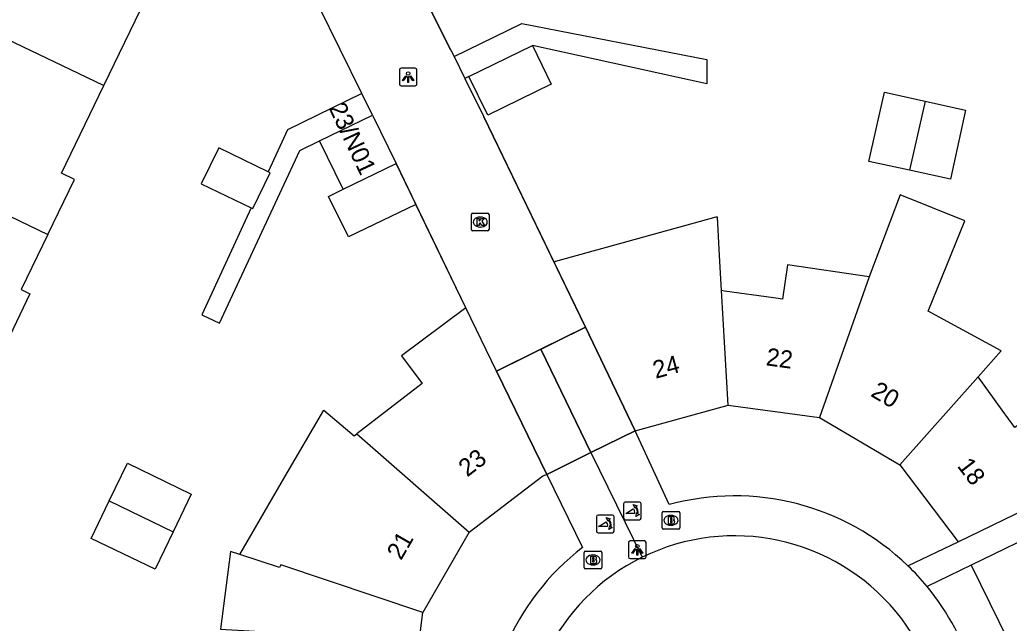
# Model space of a CAD drawing. Extents: x 160457 to 162082, y 388340 to 389736.
# Drawn here: x 160732.7 to 160788.7, y 388953.5 to 388987.6 of the extents above; entities that cross this region are included whole.
import ezdxf

# ---------------------------------------------------------------- set-up
doc = ezdxf.new("R2010")
doc.units = 0
for name, color, linetype in [('IMGEO_Brandkraan', 7, 'Continuous'), ('IMGEO_Kolk', 7, 'Continuous'), ('IMGEO_Lichtpunt', 7, 'Continuous'), ('IMGEO_Muur', 7, 'Continuous'), ('IMGEO_Pand', 7, 'Continuous'), ('IMGEO_Pand_nummerreeks', 7, 'Continuous'), ('IMGEO_Pand_overbouw', 7, 'Continuous'), ('IMGEO_Poller', 7, 'Continuous'), ('IMGEO_Rijbaan_lokaal_open', 7, 'Continuous'), ('IMGEO_Voetpad_open', 7, 'Continuous')]:
    doc.layers.add(name, color=color, linetype=linetype)

msp = doc.modelspace()

# ---------------------------------------------------------------- linework, layer by layer
at = {"layer": 'IMGEO_Brandkraan'}
for p, q in [((160769.023, 388958.857), (160769.023, 388959.709)), ((160769.098, 388959.783), (160769.95, 388959.783)), ((160769.511, 388959.563), (160769.536, 388959.563)), ((160770.024, 388959.709), (160770.024, 388958.857)), ((160769.534, 388959.003), (160769.509, 388959.003)), ((160769.95, 388958.783), (160769.098, 388958.783)), ((160764.618, 388956.617), (160764.618, 388957.469)), ((160764.693, 388957.543), (160765.545, 388957.543)), ((160765.106, 388957.323), (160765.131, 388957.323)), ((160765.619, 388957.469), (160765.619, 388956.617)), ((160765.129, 388956.763), (160765.104, 388956.763)), ((160765.545, 388956.543), (160764.693, 388956.543))]:
    msp.add_line(p, q, dxfattribs=at)
for points in [[(160769.023, 388958.857), (160769.023, 388959.709)], [(160769.098, 388959.783), (160769.95, 388959.783)], [(160770.024, 388959.709), (160770.024, 388958.857)], [(160769.371, 388959.483), (160769.371, 388959.083), (160769.584, 388959.083)], [(160769.602, 388959.483), (160769.371, 388959.483)], [(160769.55, 388959.402), (160769.496, 388959.402), (160769.496, 388959.326)], [(160769.496, 388959.326), (160769.549, 388959.326)], [(160769.558, 388959.25), (160769.496, 388959.25), (160769.496, 388959.169)], [(160769.496, 388959.169), (160769.558, 388959.169)], [(160769.95, 388958.783), (160769.098, 388958.783)], [(160764.618, 388956.617), (160764.618, 388957.469)], [(160764.693, 388957.543), (160765.545, 388957.543)], [(160765.619, 388957.469), (160765.619, 388956.617)], [(160764.966, 388957.243), (160764.966, 388956.843), (160765.179, 388956.843)], [(160765.197, 388957.243), (160764.966, 388957.243)], [(160765.145, 388957.162), (160765.091, 388957.162), (160765.091, 388957.086)], [(160765.091, 388957.086), (160765.144, 388957.086)], [(160765.153, 388957.01), (160765.091, 388957.01), (160765.091, 388956.929)], [(160765.091, 388956.929), (160765.153, 388956.929)], [(160765.545, 388956.543), (160764.693, 388956.543)]]:
    msp.add_lwpolyline(points, dxfattribs=at)
for centre, radius, start, end in [((160769.1, 388959.707), 0.0765, 91.552, 178.448), ((160769.1, 388959.707), 0.0765, 91.552, 178.448), ((160769.948, 388959.707), 0.0765, 1.552, 88.448), ((160769.948, 388959.707), 0.0765, 1.552, 88.448), ((160769.551, 388959.364), 0.0379, 267.8285, 90.9355), ((160769.559, 388959.209), 0.0404, 269.8759, 90.5077), ((160769.59, 388959.334), 0.251, 268.6676, 293.5347), ((160769.606, 388959.338), 0.145, 59.4692, 91.5367), ((160769.631, 388959.385), 0.0922, 285.5137, 58.1501), ((160769.636, 388959.193), 0.105, 301.3115, 78.989), ((160769.1, 388958.859), 0.0765, 181.552, 268.448), ((160769.1, 388958.859), 0.0765, 181.552, 268.448), ((160769.948, 388958.859), 0.0765, 271.552, 358.448), ((160769.948, 388958.859), 0.0765, 271.552, 358.448), ((160764.695, 388957.467), 0.0765, 91.552, 178.448), ((160764.695, 388957.467), 0.0765, 91.552, 178.448), ((160765.543, 388957.467), 0.0765, 1.552, 88.448), ((160765.543, 388957.467), 0.0765, 1.552, 88.448), ((160765.146, 388957.124), 0.0379, 267.8285, 90.9355), ((160765.154, 388956.969), 0.0404, 269.8759, 90.5077), ((160765.185, 388957.094), 0.251, 268.6676, 293.5347), ((160765.201, 388957.098), 0.145, 59.4692, 91.5367), ((160765.226, 388957.145), 0.0922, 285.5137, 58.1501), ((160765.231, 388956.953), 0.105, 301.3115, 78.989), ((160764.695, 388956.619), 0.0765, 181.552, 268.448), ((160764.695, 388956.619), 0.0765, 181.552, 268.448), ((160765.543, 388956.619), 0.0765, 271.552, 358.448), ((160765.543, 388956.619), 0.0765, 271.552, 358.448)]:
    msp.add_arc(centre, radius, start, end, dxfattribs=at)
for centre, major_axis, ratio, start_param, end_param in [((160769.51, 388959.283), (-0.387, 0.002), 0.722429, 4.712389, 7.853982), ((160769.535, 388959.283), (-0.39, 0.002), 0.717154, 1.570796, 4.712389), ((160765.105, 388957.043), (-0.387, 0.002), 0.722429, 4.712389, 7.853982), ((160765.13, 388957.043), (-0.39, 0.002), 0.717154, 1.570796, 4.712389)]:
    msp.add_ellipse(centre, major_axis=major_axis, ratio=ratio, start_param=start_param, end_param=end_param, dxfattribs=at)
at = {"layer": 'IMGEO_Kolk'}
for p, q in [((160758.234, 388975.732), (160758.234, 388976.584)), ((160758.309, 388976.658), (160759.161, 388976.658)), ((160758.722, 388976.438), (160758.747, 388976.438)), ((160759.235, 388976.584), (160759.235, 388975.732)), ((160758.745, 388975.878), (160758.72, 388975.878)), ((160759.161, 388975.658), (160758.309, 388975.658))]:
    msp.add_line(p, q, dxfattribs=at)
for points in [[(160758.234, 388975.732), (160758.234, 388976.584)], [(160758.309, 388976.658), (160759.161, 388976.658)], [(160758.555, 388976.358), (160758.678, 388976.358), (160758.678, 388976.207), (160758.808, 388976.358), (160758.972, 388976.358), (160758.826, 388976.207), (160758.979, 388975.958), (160758.827, 388975.958), (160758.742, 388976.122), (160758.678, 388976.055), (160758.678, 388975.958), (160758.555, 388975.958), (160758.555, 388976.358)], [(160759.235, 388976.584), (160759.235, 388975.732)], [(160759.161, 388975.658), (160758.309, 388975.658)]]:
    msp.add_lwpolyline(points, dxfattribs=at)
for centre, start, end in [((160758.311, 388976.582), 91.552, 178.448), ((160758.311, 388976.582), 91.552, 178.448), ((160759.159, 388976.582), 1.552, 88.448), ((160759.159, 388976.582), 1.552, 88.448), ((160758.311, 388975.734), 181.552, 268.448), ((160758.311, 388975.734), 181.552, 268.448), ((160759.159, 388975.734), 271.552, 358.448), ((160759.159, 388975.734), 271.552, 358.448)]:
    msp.add_arc(centre, 0.0765, start, end, dxfattribs=at)
for centre, major_axis, ratio, start_param, end_param in [((160758.721, 388976.158), (-0.387, 0.002), 0.722429, 4.712389, 7.853982), ((160758.746, 388976.158), (-0.39, 0.002), 0.717154, 1.570796, 4.712389)]:
    msp.add_ellipse(centre, major_axis=major_axis, ratio=ratio, start_param=start_param, end_param=end_param, dxfattribs=at)
at = {"layer": 'IMGEO_Lichtpunt'}
for p, q in [((160754.161, 388984.768), (160754.161, 388983.961)), ((160754.161, 388984.768), (160754.161, 388983.961)), ((160755.063, 388984.863), (160754.255, 388984.863)), ((160755.063, 388984.863), (160754.255, 388984.863)), ((160755.157, 388983.961), (160755.157, 388984.768)), ((160755.157, 388983.961), (160755.157, 388984.768)), ((160754.255, 388983.867), (160755.063, 388983.867)), ((160754.255, 388983.867), (160755.063, 388983.867)), ((160767.124, 388958.026), (160767.124, 388957.219)), ((160767.124, 388958.026), (160767.124, 388957.219)), ((160768.026, 388958.121), (160767.218, 388958.121)), ((160768.026, 388958.121), (160767.218, 388958.121)), ((160768.12, 388957.219), (160768.12, 388958.026)), ((160768.12, 388957.219), (160768.12, 388958.026)), ((160767.218, 388957.125), (160768.026, 388957.125)), ((160767.218, 388957.125), (160768.026, 388957.125))]:
    msp.add_line(p, q, dxfattribs=at)
for points in [[(160754.535, 388984.432), (160754.574, 388984.404), (160754.386, 388984.142), (160754.348, 388984.169), (160754.535, 388984.432)], [(160754.637, 388984.384), (160754.684, 388984.384), (160754.684, 388984.062), (160754.637, 388984.062), (160754.637, 388984.384)], [(160754.747, 388984.404), (160754.785, 388984.431), (160754.972, 388984.169), (160754.933, 388984.141), (160754.747, 388984.404)], [(160767.498, 388957.69), (160767.537, 388957.662), (160767.349, 388957.4), (160767.311, 388957.427), (160767.498, 388957.69)], [(160767.6, 388957.642), (160767.647, 388957.642), (160767.647, 388957.32), (160767.6, 388957.32), (160767.6, 388957.642)], [(160767.71, 388957.662), (160767.748, 388957.689), (160767.935, 388957.427), (160767.896, 388957.399), (160767.71, 388957.662)]]:
    msp.add_lwpolyline(points, dxfattribs=at)
for centre in [(160754.66, 388984.566), (160767.623, 388957.824)]:
    msp.add_circle(centre, 0.0994, dxfattribs=at)
for centre, start, end in [((160754.255, 388984.768), 90, 180), ((160754.255, 388984.768), 90, 180), ((160755.063, 388984.768), 0, 90), ((160755.063, 388984.768), 0, 90), ((160754.255, 388983.961), 180, 270), ((160754.255, 388983.961), 180, 270), ((160755.063, 388983.961), 270, 0), ((160755.063, 388983.961), 270, 360), ((160767.218, 388958.026), 90, 180), ((160767.218, 388958.026), 90, 180), ((160768.026, 388958.026), 0, 90), ((160768.026, 388958.026), 0, 90), ((160767.218, 388957.219), 180, 270), ((160767.218, 388957.219), 180, 270), ((160768.026, 388957.219), 270, 0), ((160768.026, 388957.219), 270, 360)]:
    msp.add_arc(centre, 0.0946, start, end, dxfattribs=at)
at = {"layer": 'IMGEO_Muur'}
for points in [[(160757.082, 388985.891), (160752.101, 388995.798)], [(160752.044, 388983.433), (160747.143, 388993.4)], [(160764.69, 388970.203), (160758.933, 388982.103)], [(160757.922, 388971.303), (160753.978, 388979.473)]]:
    msp.add_lwpolyline(points, dxfattribs=at)
at = {"layer": 'IMGEO_Pand'}
for points in [[(160737.438, 388983.877), (160739.826, 388988.807), (160739.971, 388988.737), (160740.712, 388990.235)], [(160727.04, 388988.89), (160735.996, 388984.575), (160737.438, 388983.877)], [(160758.098, 388984.384), (160761.697, 388986.139)], [(160761.697, 388986.139), (160762.756, 388983.967), (160759.157, 388982.212), (160758.098, 388984.384)], [(160734.269, 388975.452), (160735.78, 388978.57), (160735.041, 388978.929), (160737.438, 388983.877)], [(160783.021, 388979.086), (160780.722, 388979.587), (160781.601, 388983.499), (160783.897, 388982.992)], [(160783.897, 388982.992), (160783.021, 388979.086)], [(160783.897, 388982.992), (160786.192, 388982.486), (160785.33, 388978.582), (160783.021, 388979.086)], [(160749.653, 388980.754), (160752.643, 388982.212)], [(160752.643, 388982.212), (160753.978, 388979.473)], [(160746.737, 388979.005), (160743.941, 388980.359), (160742.957, 388978.329), (160745.787, 388976.958)], [(160750.988, 388978.015), (160749.653, 388980.754)], [(160750.988, 388978.015), (160753.978, 388979.473)], [(160753.978, 388979.473), (160755.099, 388977.151)], [(160727.182, 388978.877), (160734.269, 388975.452)], [(160745.787, 388976.958), (160745.869, 388976.918), (160746.853, 388978.949), (160746.737, 388979.005)], [(160755.099, 388977.151), (160751.276, 388975.317), (160750.158, 388977.61), (160750.988, 388978.015)], [(160786.902, 388967.409), (160788.198, 388968.868), (160784.072, 388971.118), (160786.141, 388976.228), (160782.499, 388977.703), (160780.744, 388973.058)], [(160772.392, 388972.28), (160772.279, 388974.257), (160772.155, 388976.431), (160772.055, 388976.426), (160763.003, 388973.919), (160762.913, 388973.876)], [(160734.269, 388975.452), (160732.759, 388972.334), (160733.257, 388972.093), (160730.795, 388966.947), (160730.273, 388967.2)], [(160762.913, 388973.876), (160764.69, 388970.203)], [(160780.744, 388973.058), (160776.113, 388973.735), (160775.831, 388971.805), (160775.33, 388971.874), (160772.562, 388972.256), (160772.392, 388972.28)], [(160780.744, 388973.058), (160777.927, 388965.095)], [(160772.762, 388965.804), (160772.392, 388972.28)], [(160757.922, 388971.303), (160754.285, 388968.589), (160755.45, 388967.027), (160751.749, 388964.175)], [(160759.656, 388967.715), (160757.922, 388971.303)], [(160764.69, 388970.203), (160767.492, 388964.351)], [(160762.496, 388961.885), (160759.656, 388967.715)], [(160786.902, 388967.409), (160782.465, 388962.415)], [(160793.391, 388961.76), (160790.566, 388965.678), (160788.985, 388964.537), (160788.269, 388965.524), (160787.053, 388967.2), (160786.902, 388967.409)], [(160767.492, 388964.351), (160772.762, 388965.804)], [(160772.762, 388965.804), (160777.927, 388965.095)], [(160745.144, 388957.349), (160747.683, 388961.75), (160749.886, 388965.515), (160751.606, 388964.065), (160751.749, 388964.175)], [(160777.927, 388965.095), (160782.465, 388962.415)], [(160751.749, 388964.175), (160758.108, 388958.611)], [(160737.754, 388960.386), (160738.778, 388962.513), (160742.389, 388960.763), (160741.364, 388958.635)], [(160782.465, 388962.415), (160785.772, 388958.073)], [(160758.108, 388958.611), (160762.272, 388961.805), (160762.496, 388961.885)], [(160785.772, 388958.073), (160790.273, 388960.251), (160793.391, 388961.76)], [(160795.635, 388961.199), (160791.006, 388958.94), (160786.512, 388956.747)], [(160741.364, 388958.635), (160740.344, 388956.517), (160736.729, 388958.258), (160737.754, 388960.386)], [(160737.754, 388960.386), (160741.364, 388958.635)], [(160758.108, 388958.611), (160755.486, 388954.065)], [(160745.144, 388957.349), (160744.612, 388957.523), (160744.035, 388953.122), (160746.964, 388952.951), (160746.348, 388948.298)], [(160755.486, 388954.065), (160747.464, 388956.773), (160747.374, 388956.617), (160745.144, 388957.349)], [(160786.512, 388956.747), (160789.121, 388951.402)], [(160754.837, 388948.857), (160755.486, 388954.065)]]:
    msp.add_lwpolyline(points, dxfattribs=at)
at = {"layer": 'IMGEO_Pand_overbouw'}
for points in [[(160764.69, 388970.203), (160762.173, 388968.959), (160764.994, 388963.118), (160767.492, 388964.351)], [(160762.496, 388961.885), (160764.994, 388963.118), (160762.173, 388968.959), (160759.656, 388967.715)]]:
    msp.add_lwpolyline(points, close=True, dxfattribs=at)
at = {"layer": 'IMGEO_Poller'}
for p, q in [((160766.842, 388960.216), (160766.842, 388959.409)), ((160766.842, 388960.216), (160766.842, 388959.409)), ((160767.744, 388960.311), (160766.936, 388960.311)), ((160767.744, 388960.311), (160766.936, 388960.311)), ((160767.838, 388959.409), (160767.838, 388960.216)), ((160767.838, 388959.409), (160767.838, 388960.216)), ((160766.211, 388959.576), (160765.403, 388959.576)), ((160766.211, 388959.576), (160765.403, 388959.576)), ((160765.309, 388959.481), (160765.309, 388958.674)), ((160765.309, 388959.481), (160765.309, 388958.674)), ((160766.305, 388958.674), (160766.305, 388959.481)), ((160766.305, 388958.674), (160766.305, 388959.481)), ((160766.936, 388959.314), (160767.744, 388959.314)), ((160766.936, 388959.314), (160767.744, 388959.314)), ((160765.403, 388958.579), (160766.211, 388958.579)), ((160765.403, 388958.579), (160766.211, 388958.579))]:
    msp.add_line(p, q, dxfattribs=at)
for points in [[(160767.521, 388960.04), (160767.509, 388959.967), (160767.384, 388960.172)], [(160767.384, 388960.172), (160767.615, 388960.106), (160767.544, 388960.074)], [(160767.477, 388959.667), (160766.964, 388959.667), (160767.394, 388959.942)], [(160767.537, 388959.495), (160767.603, 388959.726), (160767.633, 388959.658)], [(160767.669, 388959.631), (160767.741, 388959.62), (160767.537, 388959.495)], [(160765.944, 388958.932), (160765.431, 388958.932), (160765.861, 388959.207)], [(160765.988, 388959.305), (160765.976, 388959.232), (160765.851, 388959.437)], [(160765.851, 388959.437), (160766.082, 388959.371), (160766.011, 388959.339)], [(160766.004, 388958.76), (160766.07, 388958.991), (160766.1, 388958.923)], [(160766.136, 388958.896), (160766.208, 388958.885), (160766.004, 388958.76)]]:
    msp.add_lwpolyline(points, dxfattribs=at)
for centre, radius, start, end in [((160766.936, 388960.216), 0.0946, 90, 180), ((160766.936, 388960.216), 0.0946, 90, 180), ((160767.744, 388960.216), 0.0946, 0, 90), ((160767.744, 388960.216), 0.0946, 0, 90), ((160765.403, 388959.481), 0.0946, 90, 180), ((160765.403, 388959.481), 0.0946, 90, 180), ((160766.211, 388959.481), 0.0946, 0, 90), ((160766.211, 388959.481), 0.0946, 0, 90), ((160767.149, 388959.717), 0.332, 351.3247, 42.4854), ((160767.163, 388959.727), 0.476, 351.7527, 41.1691), ((160767.163, 388959.727), 0.516, 349.3569, 42.2912), ((160765.616, 388958.982), 0.332, 351.3247, 42.4854), ((160765.63, 388958.992), 0.476, 351.7527, 41.1691), ((160765.63, 388958.992), 0.516, 349.3569, 42.2912), ((160766.936, 388959.409), 0.0946, 180, 270), ((160766.936, 388959.409), 0.0946, 180, 270), ((160767.744, 388959.409), 0.0946, 270, 0), ((160767.744, 388959.409), 0.0946, 270, 0), ((160765.403, 388958.674), 0.0946, 180, 270), ((160765.403, 388958.674), 0.0946, 180, 270), ((160766.211, 388958.674), 0.0946, 270, 0), ((160766.211, 388958.674), 0.0946, 270, 0)]:
    msp.add_arc(centre, radius, start, end, dxfattribs=at)
at = {"layer": 'IMGEO_Rijbaan_lokaal_open'}
for start, end in [(323.1268, 116.142), (116.1392, 268.92)]:
    msp.add_arc((160773.127, 388946.547), 11.859, start, end, dxfattribs=at)
at = {"layer": 'IMGEO_Voetpad_open'}
for points in [[(160752.101, 388995.798), (160757.082, 388985.891), (160757.265, 388985.517)], [(160752.04, 388983.441), (160747.143, 388993.4)], [(160757.265, 388985.517), (160761.089, 388987.386), (160771.55, 388985.358), (160771.55, 388983.973), (160761.697, 388986.139)], [(160757.265, 388985.517), (160757.872, 388984.274)], [(160758.098, 388984.384), (160757.872, 388984.274)], [(160757.872, 388984.274), (160758.933, 388982.103), (160762.913, 388973.876)], [(160752.04, 388983.441), (160747.837, 388981.379), (160746.737, 388979.005)], [(160752.643, 388982.212), (160752.04, 388983.441)], [(160745.787, 388976.958), (160742.98, 388970.901), (160743.995, 388970.431), (160748.524, 388980.204), (160749.653, 388980.754)], [(160757.922, 388971.303), (160755.099, 388977.151)], [(160759.656, 388967.715), (160764.69, 388970.203)], [(160767.492, 388964.351), (160764.994, 388963.118)], [(160769.419, 388960.173), (160767.492, 388964.351)], [(160764.994, 388963.118), (160762.496, 388961.885)], [(160764.994, 388963.118), (160767.902, 388957.193)], [(160762.496, 388961.885), (160764.525, 388957.747)], [(160782.925, 388956.713), (160785.772, 388958.073)], [(160786.512, 388956.747), (160784.017, 388955.533)]]:
    msp.add_lwpolyline(points, dxfattribs=at)
for centre, radius, start, end in [((160773.125, 388946.549), 14.119, 46.0454, 105.2163), ((160773.153, 388946.549), 14.136, 127.6135, 186.26), ((160773.016, 388946.448), 14.267, 39.5519, 46.012), ((160773.123, 388946.547), 14.122, 354.2056, 39.5198)]:
    msp.add_arc(centre, radius, start, end, dxfattribs=at)

# ---------------------------------------------------------------- texts
at = {"layer": 'IMGEO_Pand_nummerreeks'}
for s, rotation, p in [('23/N01', 295.2011, (160750.144, 388982.635)), ('24', 15.4126, (160768.661, 388967.288)), ('22', 352.1849, (160774.865, 388968.059)), ('20', 329.4327, (160780.768, 388966.343)), ('23', 37.49, (160758, 388961.704)), ('18', 307.2936, (160785.68, 388962.353)), ('21', 60.0249, (160754.258, 388956.98))]:
    msp.add_text(s, height=1, rotation=rotation, dxfattribs=at).set_placement(p)

doc.saveas('drawing.dxf')
